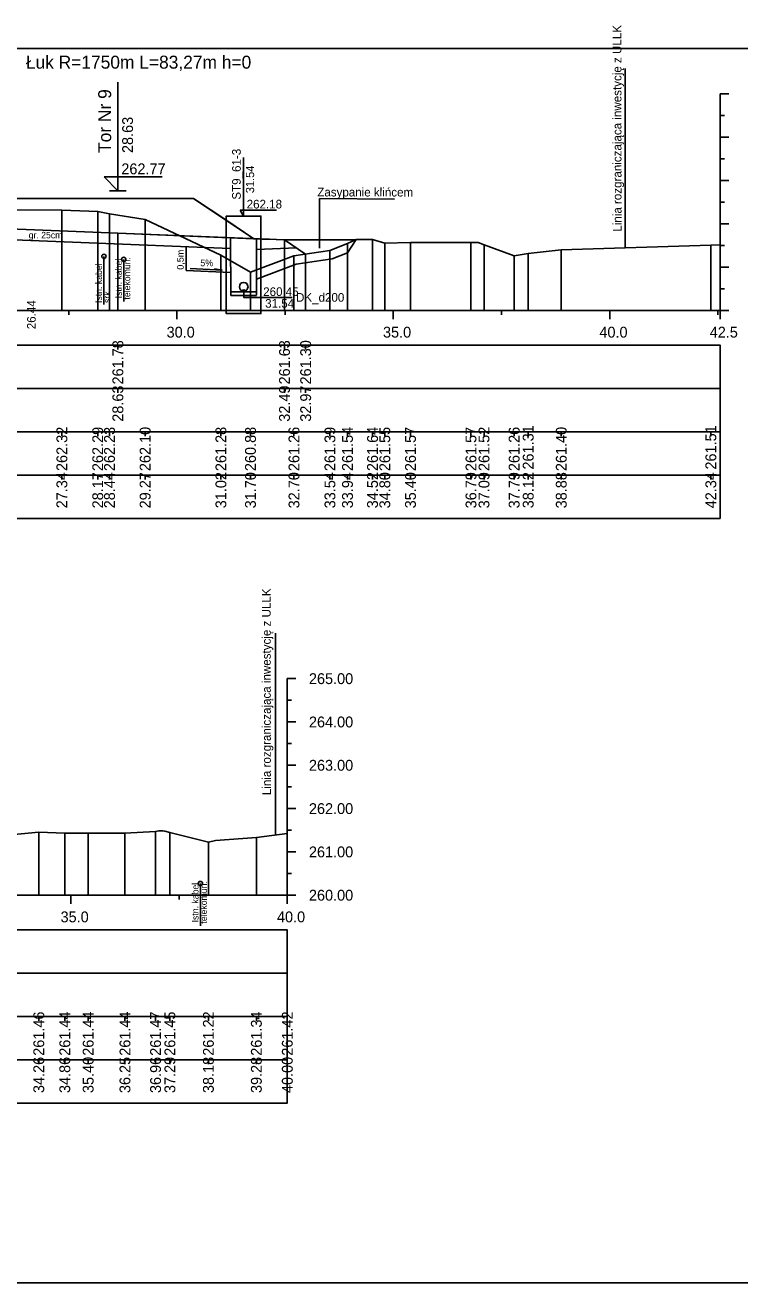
# Model space of a CAD drawing. Extents: x 6516023 to 6560129, y 5513077 to 5529206.
# Drawn here: x 6519264.41 to 6519280.92, y 5514551.66 to 5514580.69 of the extents above; entities that cross this region are included whole.
import ezdxf

# ---------------------------------------------------------------- set-up
doc = ezdxf.new("R2010")
doc.units = 0
for name, color, linetype in [('IR_default', 7, 'Continuous'), ('TOR_PRZEK_P-kable', 7, 'Continuous'), ('TOR_PRZEK_P-komponent', 7, 'Continuous'), ('TOR_PRZEK_P-odwodnienie', 7, 'Continuous'), ('TOR_PRZEK_P-opisy', 7, 'Continuous'), ('TOR_PRZEK_P-schodkowanie+wymiana', 7, 'Continuous'), ('TOR_PRZEK_P-tabelka istniejace', 7, 'Continuous'), ('TOR_PRZEK_P-tabelka projektowane', 7, 'Continuous'), ('TOR_PRZEK_P-teren istniejacy', 7, 'Continuous'), ('TOR_PRZEK_P-tory istniejace', 7, 'Continuous'), ('TOR_PRZEK_P-tory projektowane', 7, 'Continuous'), ('TOR_PRZEK_P-uklad odniesienia', 7, 'Continuous'), ('TOR_PRZEK_P-warstwa ochronna I', 7, 'Continuous'), ('TOR_PRZEK_P-warstwa ochronna II', 7, 'Continuous'), ('TOR_PS_T-granica PKP-projektowana', 7, 'Continuous'), ('TOR_PS_T-skarpy projektowane', 7, 'Continuous'), ('TOR_RAMKI-ramka+tabelka 1', 7, 'Continuous')]:
    doc.layers.add(name, color=color, linetype=linetype)

msp = doc.modelspace()

# ---------------------------------------------------------------- linework, layer by layer
at = {"layer": 'IR_default'}
msp.add_lwpolyline([(6519264.189, 5514576.692), (6519264.798, 5514576.692), (6519266.663, 5514576.692), (6519268.298, 5514576.692), (6519269.04, 5514576.197), (6519269.69, 5514575.764), (6519269.88, 5514575.756), (6519270.048, 5514575.75), (6519270.386, 5514575.736)], dxfattribs=at)
at = {"layer": 'TOR_PRZEK_P-kable'}
for p, q in [((6519266.225, 5514575.354), (6519266.225, 5514574.244)), ((6519266.685, 5514575.285), (6519266.685, 5514574.311)), ((6519268.455, 5514560.876), (6519268.455, 5514559.902))]:
    msp.add_line(p, q, dxfattribs=at)
for centre in [(6519266.225, 5514575.354), (6519266.685, 5514575.285), (6519268.455, 5514560.876)]:
    msp.add_circle(centre, 0.05, dxfattribs=at)
at = {"layer": 'TOR_PRZEK_P-komponent'}
msp.add_line((6519270.398, 5514575.736), (6519272.04, 5514575.74), dxfattribs=at)
msp.add_lwpolyline([(6519263.484, 5514576.692), (6519264.798, 5514576.692), (6519268.298, 5514576.692), (6519269.69, 5514575.764), (6519266.548, 5514575.89), (6519261.734, 5514576.082)], dxfattribs=at)
at = {"layer": 'TOR_PRZEK_P-odwodnienie'}
for p, q in [((6519269.454, 5514576.288), (6519269.454, 5514577.638)), ((6519269.371, 5514576.426), (6519270.211, 5514576.426)), ((6519269.454, 5514576.288), (6519269.371, 5514576.426)), ((6519269.155, 5514574.455), (6519269.151, 5514575.785)), ((6519269.755, 5514574.457), (6519269.751, 5514575.761)), ((6519269.754, 5514574.536), (6519269.154, 5514574.536)), ((6519269.755, 5514574.456), (6519269.155, 5514574.456))]:
    msp.add_line(p, q, dxfattribs=at)
for points in [[(6519269.054, 5514574.706), (6519269.054, 5514576.288), (6519269.854, 5514576.288), (6519269.854, 5514574.036), (6519269.054, 5514574.036), (6519269.054, 5514574.706)], [(6519269.455, 5514574.556), (6519269.455, 5514574.41), (6519270.579, 5514574.41)]]:
    msp.add_lwpolyline(points, dxfattribs=at)
for centre, radius in [((6519269.455, 5514574.656), 0.1), ((6519269.455, 5514574.556), 0.03)]:
    msp.add_circle(centre, radius, dxfattribs=at)
at = {"layer": 'TOR_PRZEK_P-opisy'}
msp.add_line((6519271.208, 5514575.544), (6519271.208, 5514576.692), dxfattribs=at)
msp.add_line((6519271.208, 5514575.544), (6519271.208, 5514576.692), dxfattribs=at)
msp.add_lwpolyline([(6519272.94, 5514576.68), (6519271.208, 5514576.692)], dxfattribs=at)
at = {"layer": 'TOR_PRZEK_P-schodkowanie+wymiana'}
for p, q in [((6519268.127, 5514575.576), (6519268.127, 5514575.033)), ((6519268.127, 5514575.033), (6519269.149, 5514574.982))]:
    msp.add_line(p, q, dxfattribs=at)
msp.add_lwpolyline([(6519269.753, 5514574.829), (6519270.668, 5514575.175), (6519271.5, 5514575.298), (6519271.854, 5514575.435), (6519272.052, 5514575.745)], dxfattribs=at)
at = {"layer": 'TOR_PRZEK_P-tabelka istniejace'}
for p, q in [((6519265.254, 5514571.206), (6519265.254, 5514571.306)), ((6519266.083, 5514571.206), (6519266.083, 5514571.306)), ((6519266.355, 5514571.206), (6519266.355, 5514571.306)), ((6519267.178, 5514571.206), (6519267.178, 5514571.306)), ((6519268.929, 5514571.206), (6519268.929, 5514571.306)), ((6519269.612, 5514571.206), (6519269.612, 5514571.306)), ((6519270.617, 5514571.206), (6519270.617, 5514571.306)), ((6519271.448, 5514571.206), (6519271.448, 5514571.306)), ((6519271.854, 5514571.206), (6519271.854, 5514571.306)), ((6519272.432, 5514571.206), (6519272.432, 5514571.306)), ((6519272.716, 5514571.206), (6519272.716, 5514571.306)), ((6519273.309, 5514571.206), (6519273.309, 5514571.306)), ((6519274.707, 5514571.206), (6519274.707, 5514571.306)), ((6519275.008, 5514571.206), (6519275.008, 5514571.306)), ((6519275.705, 5514571.206), (6519275.705, 5514571.306)), ((6519276.029, 5514571.206), (6519276.029, 5514571.306)), ((6519276.793, 5514571.206), (6519276.793, 5514571.306)), ((6519280.249, 5514571.206), (6519280.249, 5514571.306)), ((6519186.663, 5514570.306), (6519280.463, 5514570.306)), ((6519265.254, 5514570.206), (6519265.254, 5514570.306)), ((6519266.083, 5514570.206), (6519266.083, 5514570.306)), ((6519266.355, 5514570.206), (6519266.355, 5514570.306)), ((6519267.178, 5514570.206), (6519267.178, 5514570.306)), ((6519268.929, 5514570.206), (6519268.929, 5514570.306)), ((6519269.612, 5514570.206), (6519269.612, 5514570.306)), ((6519270.617, 5514570.206), (6519270.617, 5514570.306)), ((6519271.448, 5514570.206), (6519271.448, 5514570.306)), ((6519271.854, 5514570.206), (6519271.854, 5514570.306)), ((6519272.432, 5514570.206), (6519272.432, 5514570.306)), ((6519272.716, 5514570.206), (6519272.716, 5514570.306)), ((6519273.309, 5514570.206), (6519273.309, 5514570.306)), ((6519274.707, 5514570.206), (6519274.707, 5514570.306)), ((6519275.008, 5514570.206), (6519275.008, 5514570.306)), ((6519275.705, 5514570.206), (6519275.705, 5514570.306)), ((6519276.029, 5514570.206), (6519276.029, 5514570.306)), ((6519276.793, 5514570.206), (6519276.793, 5514570.306)), ((6519280.249, 5514570.206), (6519280.249, 5514570.306)), ((6519264.721, 5514557.706), (6519264.721, 5514557.806)), ((6519265.322, 5514557.706), (6519265.322, 5514557.806)), ((6519265.862, 5514557.706), (6519265.862, 5514557.806)), ((6519266.712, 5514557.706), (6519266.712, 5514557.806)), ((6519267.419, 5514557.706), (6519267.419, 5514557.806)), ((6519267.75, 5514557.706), (6519267.75, 5514557.806)), ((6519268.64, 5514557.706), (6519268.64, 5514557.806)), ((6519269.748, 5514557.706), (6519269.748, 5514557.806)), ((6519270.463, 5514557.706), (6519270.463, 5514557.806)), ((6519186.663, 5514556.806), (6519270.463, 5514556.806)), ((6519264.721, 5514556.706), (6519264.721, 5514556.806)), ((6519265.322, 5514556.706), (6519265.322, 5514556.806)), ((6519265.862, 5514556.706), (6519265.862, 5514556.806)), ((6519266.712, 5514556.706), (6519266.712, 5514556.806)), ((6519267.419, 5514556.706), (6519267.419, 5514556.806)), ((6519267.75, 5514556.706), (6519267.75, 5514556.806)), ((6519268.64, 5514556.706), (6519268.64, 5514556.806)), ((6519269.748, 5514556.706), (6519269.748, 5514556.806)), ((6519270.463, 5514556.706), (6519270.463, 5514556.806))]:
    msp.add_line(p, q, dxfattribs=at)
for points in [[(6519265.254, 5514576.426), (6519265.254, 5514574.306), (6519265.254, 5514574.176), (6519265.254, 5514574.106)], [(6519266.083, 5514576.395), (6519266.083, 5514574.306), (6519266.083, 5514574.176), (6519266.083, 5514574.106)], [(6519266.355, 5514576.337), (6519266.355, 5514574.306), (6519266.355, 5514574.176), (6519266.355, 5514574.106)], [(6519267.178, 5514576.206), (6519267.178, 5514574.306), (6519267.178, 5514574.176), (6519267.178, 5514574.106)], [(6519271.854, 5514575.65), (6519271.854, 5514574.306), (6519271.854, 5514574.176), (6519271.854, 5514574.106)], [(6519272.432, 5514575.747), (6519272.432, 5514574.306), (6519272.432, 5514574.176), (6519272.432, 5514574.106)], [(6519272.716, 5514575.658), (6519272.716, 5514574.306), (6519272.716, 5514574.176), (6519272.716, 5514574.106)], [(6519273.309, 5514575.677), (6519273.309, 5514574.306), (6519273.309, 5514574.176), (6519273.309, 5514574.106)], [(6519274.707, 5514575.677), (6519274.707, 5514574.306), (6519274.707, 5514574.176), (6519274.707, 5514574.106)], [(6519275.008, 5514575.626), (6519275.008, 5514574.306), (6519275.008, 5514574.176), (6519275.008, 5514574.106)], [(6519268.929, 5514575.387), (6519268.929, 5514574.306), (6519268.929, 5514574.176), (6519268.929, 5514574.106)], [(6519270.617, 5514575.37), (6519270.617, 5514574.306), (6519270.617, 5514574.176), (6519270.617, 5514574.106)], [(6519271.448, 5514575.493), (6519271.448, 5514574.306), (6519271.448, 5514574.176), (6519271.448, 5514574.106)], [(6519275.705, 5514575.365), (6519275.705, 5514574.306), (6519275.705, 5514574.176), (6519275.705, 5514574.106)], [(6519276.029, 5514575.42), (6519276.029, 5514574.306), (6519276.029, 5514574.176), (6519276.029, 5514574.106)], [(6519276.793, 5514575.505), (6519276.793, 5514574.306), (6519276.793, 5514574.176), (6519276.793, 5514574.106)], [(6519280.249, 5514575.617), (6519280.249, 5514574.306), (6519280.249, 5514574.176), (6519280.249, 5514574.106)], [(6519269.612, 5514574.989), (6519269.612, 5514574.306), (6519269.612, 5514574.176), (6519269.612, 5514574.106)], [(6519264.721, 5514562.063), (6519264.721, 5514560.806), (6519264.721, 5514560.676), (6519264.721, 5514560.606)], [(6519265.322, 5514562.041), (6519265.322, 5514560.806), (6519265.322, 5514560.676), (6519265.322, 5514560.606)], [(6519265.862, 5514562.041), (6519265.862, 5514560.806), (6519265.862, 5514560.676), (6519265.862, 5514560.606)], [(6519266.712, 5514562.041), (6519266.712, 5514560.806), (6519266.712, 5514560.676), (6519266.712, 5514560.606)], [(6519267.419, 5514562.077), (6519267.419, 5514560.806), (6519267.419, 5514560.676), (6519267.419, 5514560.606)], [(6519267.75, 5514562.057), (6519267.75, 5514560.806), (6519267.75, 5514560.676), (6519267.75, 5514560.606)], [(6519270.463, 5514562.028), (6519270.463, 5514560.806), (6519270.463, 5514560.676), (6519270.463, 5514560.606)], [(6519268.64, 5514561.828), (6519268.64, 5514560.806), (6519268.64, 5514560.676), (6519268.64, 5514560.606)], [(6519269.748, 5514561.941), (6519269.748, 5514560.806), (6519269.748, 5514560.676), (6519269.748, 5514560.606)]]:
    msp.add_lwpolyline(points, dxfattribs=at)
for points in [[(6519186.663, 5514571.306), (6519186.663, 5514569.306), (6519280.463, 5514569.306), (6519280.463, 5514571.306)], [(6519186.663, 5514557.806), (6519186.663, 5514555.806), (6519270.463, 5514555.806), (6519270.463, 5514557.806)]]:
    msp.add_lwpolyline(points, close=True, dxfattribs=at)
at = {"layer": 'TOR_PRZEK_P-tabelka projektowane'}
for p, q in [((6519266.548, 5514573.206), (6519266.548, 5514573.306)), ((6519270.398, 5514573.206), (6519270.398, 5514573.306)), ((6519270.887, 5514573.206), (6519270.887, 5514573.306)), ((6519186.663, 5514572.306), (6519280.463, 5514572.306)), ((6519266.548, 5514572.206), (6519266.548, 5514572.306)), ((6519270.398, 5514572.206), (6519270.398, 5514572.306)), ((6519270.887, 5514572.206), (6519270.887, 5514572.306)), ((6519186.663, 5514558.806), (6519270.463, 5514558.806))]:
    msp.add_line(p, q, dxfattribs=at)
for points in [[(6519266.548, 5514575.89), (6519266.548, 5514574.306), (6519266.548, 5514574.176), (6519266.548, 5514574.106)], [(6519270.398, 5514575.736), (6519270.398, 5514574.306), (6519270.398, 5514574.176), (6519270.398, 5514574.106)], [(6519270.887, 5514575.41), (6519270.887, 5514574.306), (6519270.887, 5514574.176), (6519270.887, 5514574.106)]]:
    msp.add_lwpolyline(points, dxfattribs=at)
for points in [[(6519186.663, 5514573.306), (6519186.663, 5514571.306), (6519280.463, 5514571.306), (6519280.463, 5514573.306)], [(6519186.663, 5514559.806), (6519186.663, 5514557.806), (6519270.463, 5514557.806), (6519270.463, 5514559.806)]]:
    msp.add_lwpolyline(points, close=True, dxfattribs=at)
at = {"layer": 'TOR_PRZEK_P-teren istniejacy'}
for points in [[(6519262.793, 5514576.437), (6519265.254, 5514576.426), (6519266.083, 5514576.395), (6519266.355, 5514576.337), (6519267.178, 5514576.206), (6519268.929, 5514575.387), (6519269.612, 5514574.989), (6519270.617, 5514575.37), (6519271.448, 5514575.493), (6519271.854, 5514575.65), (6519272.052, 5514575.745), (6519272.432, 5514575.747), (6519272.716, 5514575.658), (6519273.309, 5514575.677), (6519274.707, 5514575.677), (6519274.851, 5514575.677), (6519274.873, 5514575.679), (6519275.008, 5514575.626), (6519275.705, 5514575.365), (6519276.029, 5514575.42), (6519276.793, 5514575.505), (6519280.249, 5514575.617), (6519280.463, 5514575.622)], [(6519263.828, 5514561.979), (6519264.721, 5514562.063), (6519265.322, 5514562.041), (6519265.862, 5514562.041), (6519266.712, 5514562.041), (6519267.419, 5514562.077), (6519267.498, 5514562.09), (6519267.553, 5514562.094), (6519267.585, 5514562.092), (6519267.63, 5514562.084), (6519267.75, 5514562.057), (6519268.64, 5514561.828), (6519268.804, 5514561.868), (6519269.748, 5514561.941), (6519270.463, 5514562.028)]]:
    msp.add_lwpolyline(points, dxfattribs=at)
at = {"layer": 'TOR_PRZEK_P-tory projektowane'}
for p, q in [((6519266.548, 5514577.75), (6519266.548, 5514579.382)), ((6519266.548, 5514577.75), (6519266.548, 5514576.872)), ((6519266.548, 5514576.872), (6519266.228, 5514577.191)), ((6519266.228, 5514577.191), (6519267.573, 5514577.191)), ((6519266.356, 5514576.872), (6519266.739, 5514576.872))]:
    msp.add_line(p, q, dxfattribs=at)
at = {"layer": 'TOR_PRZEK_P-uklad odniesienia'}
for p, q in [((6519280.463, 5514579.106), (6519280.463, 5514574.106)), ((6519280.663, 5514579.106), (6519280.463, 5514579.106)), ((6519280.563, 5514578.606), (6519280.463, 5514578.606)), ((6519280.663, 5514578.106), (6519280.463, 5514578.106)), ((6519280.563, 5514577.606), (6519280.463, 5514577.606)), ((6519280.663, 5514577.106), (6519280.463, 5514577.106)), ((6519280.563, 5514576.606), (6519280.463, 5514576.606)), ((6519280.663, 5514576.106), (6519280.463, 5514576.106)), ((6519280.563, 5514575.606), (6519280.463, 5514575.606)), ((6519280.663, 5514575.106), (6519280.463, 5514575.106)), ((6519280.563, 5514574.606), (6519280.463, 5514574.606)), ((6519190.463, 5514574.106), (6519280.463, 5514574.106)), ((6519265.413, 5514574.006), (6519265.413, 5514574.106)), ((6519267.913, 5514573.906), (6519267.913, 5514574.106)), ((6519270.413, 5514574.006), (6519270.413, 5514574.106)), ((6519272.913, 5514573.906), (6519272.913, 5514574.106)), ((6519275.413, 5514574.006), (6519275.413, 5514574.106)), ((6519277.913, 5514573.906), (6519277.913, 5514574.106)), ((6519280.413, 5514574.006), (6519280.413, 5514574.106)), ((6519280.463, 5514573.906), (6519280.463, 5514574.106)), ((6519280.663, 5514574.106), (6519280.463, 5514574.106)), ((6519270.463, 5514565.606), (6519270.463, 5514560.606)), ((6519270.663, 5514565.606), (6519270.463, 5514565.606)), ((6519270.563, 5514565.106), (6519270.463, 5514565.106)), ((6519270.663, 5514564.606), (6519270.463, 5514564.606)), ((6519270.563, 5514564.106), (6519270.463, 5514564.106)), ((6519270.663, 5514563.606), (6519270.463, 5514563.606)), ((6519270.563, 5514563.106), (6519270.463, 5514563.106)), ((6519270.663, 5514562.606), (6519270.463, 5514562.606)), ((6519270.563, 5514562.106), (6519270.463, 5514562.106)), ((6519270.663, 5514561.606), (6519270.463, 5514561.606)), ((6519270.563, 5514561.106), (6519270.463, 5514561.106)), ((6519190.463, 5514560.606), (6519270.463, 5514560.606)), ((6519265.463, 5514560.406), (6519265.463, 5514560.606)), ((6519267.963, 5514560.506), (6519267.963, 5514560.606)), ((6519270.463, 5514560.406), (6519270.463, 5514560.606)), ((6519270.663, 5514560.606), (6519270.463, 5514560.606))]:
    msp.add_line(p, q, dxfattribs=at)
at = {"layer": 'TOR_PRZEK_P-warstwa ochronna I'}
for points in [[(6519248.307, 5514575.482), (6519258.772, 5514575.901), (6519258.772, 5514575.951), (6519269.151, 5514575.535)], [(6519269.751, 5514575.516), (6519270.672, 5514575.553)]]:
    msp.add_lwpolyline(points, dxfattribs=at)
at = {"layer": 'TOR_PRZEK_P-warstwa ochronna II'}
msp.add_lwpolyline([(6519211.713, 5514576.396), (6519212.661, 5514575.764), (6519215.871, 5514575.892), (6519220.624, 5514576.083), (6519221.374, 5514576.113), (6519223.138, 5514576.183), (6519224.087, 5514576.221), (6519224.511, 5514575.938), (6519229.805, 5514575.916), (6519230.173, 5514575.966), (6519233.013, 5514576.079), (6519233.763, 5514576.109), (6519235.518, 5514576.179), (6519237.163, 5514576.114), (6519237.913, 5514576.084), (6519240.746, 5514575.97), (6519247.707, 5514575.696), (6519248.306, 5514575.782), (6519258.772, 5514576.201), (6519260.984, 5514576.112), (6519261.734, 5514576.082), (6519266.548, 5514575.89), (6519270.398, 5514575.736), (6519270.887, 5514575.41)], dxfattribs=at)
at = {"layer": 'TOR_PS_T-granica PKP-projektowana'}
for p, q in [((6519278.272, 5514575.553), (6519278.272, 5514579.696)), ((6519270.194, 5514561.995), (6519270.194, 5514566.653))]:
    msp.add_line(p, q, dxfattribs=at)
at = {"layer": 'TOR_PS_T-skarpy projektowane'}
msp.add_lwpolyline([(6519268.22, 5514575.078), (6519268.955, 5514575.038), (6519268.782, 5514575.069)], dxfattribs=at)
at = {"layer": 'TOR_RAMKI-ramka+tabelka 1'}
msp.add_lwpolyline([(6519087.013, 5514580.156), (6519334.513, 5514580.156), (6519334.513, 5514551.656), (6519087.013, 5514551.656)], close=True, dxfattribs=at)

# ---------------------------------------------------------------- texts
at = {"layer": 'TOR_PRZEK_P-kable'}
for s, height, p in [('Istn. kabel', 0.14999, (6519266.179, 5514574.28)), ('Istn. kabel', 0.14999, (6519266.64, 5514574.387)), ('telekomun.', 0.15, (6519266.834, 5514574.359)), ('srk', 0.15, (6519266.374, 5514574.28)), ('Istn. kabel', 0.14999, (6519268.411, 5514559.978)), ('telekomun.', 0.15, (6519268.605, 5514559.95))]:
    msp.add_text(s, height=height, rotation=90.0511, dxfattribs=at).set_placement(p)
at = {"layer": 'TOR_PRZEK_P-odwodnienie'}
for s, height, rotation, p in [('ST9_61-3', 0.2, 90, (6519269.388, 5514576.666)), ('31.54', 0.19, 90, (6519269.697, 5514576.815)), ('260.45', 0.2, 360, (6519269.906, 5514574.441)), ('DK_d200', 0.2, 360, (6519270.665, 5514574.309)), ('31.54', 0.2, 360, (6519269.952, 5514574.171))]:
    msp.add_text(s, height=height, rotation=rotation, dxfattribs=at).set_placement(p)
msp.add_text('262.18', height=0.2, dxfattribs=at).set_placement((6519269.524, 5514576.462))
at = {"layer": 'TOR_PRZEK_P-opisy'}
msp.add_text('Zasypanie klińcem', height=0.2, rotation=359.9489, dxfattribs=at).set_placement((6519271.156, 5514576.74))
at = {"layer": 'TOR_PRZEK_P-schodkowanie+wymiana'}
msp.add_text('0,5m', height=0.1545, rotation=90, dxfattribs=at).set_placement((6519268.069, 5514575.049))
at = {"layer": 'TOR_PRZEK_P-tabelka istniejace'}
for s, p in [('262.32', (6519265.379, 5514570.4)), ('262.29', (6519266.208, 5514570.398)), ('262.23', (6519266.48, 5514570.398)), ('262.10', (6519267.303, 5514570.398)), ('261.28', (6519269.054, 5514570.398)), ('260.88', (6519269.737, 5514570.398)), ('261.26', (6519270.742, 5514570.398)), ('261.39', (6519271.573, 5514570.398)), ('261.54', (6519271.979, 5514570.399)), ('261.64', (6519272.557, 5514570.399)), ('261.55', (6519272.841, 5514570.397)), ('261.57', (6519273.434, 5514570.398)), ('261.57', (6519274.832, 5514570.398)), ('261.52', (6519275.133, 5514570.4)), ('261.26', (6519275.83, 5514570.398)), ('261.31', (6519276.154, 5514570.433)), ('261.40', (6519276.918, 5514570.398)), ('261.51', (6519280.374, 5514570.433)), ('27.34', (6519265.379, 5514569.539)), ('28.17', (6519266.208, 5514569.538)), ('28.44', (6519266.48, 5514569.539)), ('29.27', (6519267.303, 5514569.538)), ('31.02', (6519269.054, 5514569.54)), ('31.70', (6519269.737, 5514569.538)), ('32.70', (6519270.742, 5514569.538)), ('33.54', (6519271.573, 5514569.539)), ('33.94', (6519271.979, 5514569.539)), ('34.52', (6519272.557, 5514569.54)), ('34.80', (6519272.841, 5514569.538)), ('35.40', (6519273.434, 5514569.538)), ('36.79', (6519274.832, 5514569.538)), ('37.09', (6519275.133, 5514569.538)), ('37.79', (6519275.83, 5514569.538)), ('38.12', (6519276.154, 5514569.54)), ('38.88', (6519276.918, 5514569.538)), ('42.34', (6519280.374, 5514569.539)), ('261.44', (6519265.447, 5514556.899)), ('261.44', (6519265.987, 5514556.899)), ('261.44', (6519266.837, 5514556.899)), ('261.34', (6519269.873, 5514556.899)), ('261.46', (6519264.846, 5514556.898)), ('261.47', (6519267.544, 5514556.898)), ('261.45', (6519267.875, 5514556.897)), ('261.22', (6519268.765, 5514556.9)), ('261.42', (6519270.588, 5514556.9)), ('34.26', (6519264.846, 5514556.038)), ('34.86', (6519265.447, 5514556.038)), ('35.40', (6519265.987, 5514556.038)), ('36.25', (6519266.837, 5514556.037)), ('36.96', (6519267.544, 5514556.038)), ('37.29', (6519267.875, 5514556.038)), ('38.18', (6519268.765, 5514556.038)), ('39.28', (6519269.873, 5514556.038)), ('40.00', (6519270.588, 5514556.038))]:
    msp.add_text(s, height=0.25, rotation=90, dxfattribs=at).set_placement(p)
at = {"layer": 'TOR_PRZEK_P-tabelka projektowane'}
for s, p in [('261.78', (6519266.673, 5514572.398)), ('261.63', (6519270.523, 5514572.398)), ('261.30', (6519271.012, 5514572.398)), ('28.63', (6519266.673, 5514571.538)), ('32.49', (6519270.523, 5514571.538)), ('32.97', (6519271.012, 5514571.538))]:
    msp.add_text(s, height=0.25, rotation=90, dxfattribs=at).set_placement(p)
at = {"layer": 'TOR_PRZEK_P-tory istniejace'}
msp.add_text('26.44', height=0.2, rotation=90, dxfattribs=at).set_placement((6519264.65, 5514573.674))
at = {"layer": 'TOR_PRZEK_P-tory projektowane'}
for s, height, rotation, p in [('Łuk R=1750m L=83,27m h=0', 0.3, 360, (6519264.422, 5514579.69)), ('Tor Nr 9', 0.3, 90, (6519266.393, 5514577.744)), ('28.63', 0.25, 90, (6519266.898, 5514577.742))]:
    msp.add_text(s, height=height, rotation=rotation, dxfattribs=at).set_placement(p)
msp.add_text('262.77', height=0.25, dxfattribs=at).set_placement((6519266.628, 5514577.252))
at = {"layer": 'TOR_PRZEK_P-uklad odniesienia'}
for s, p in [('30.0', (6519267.674, 5514573.481)), ('35.0', (6519272.674, 5514573.481)), ('40.0', (6519277.674, 5514573.481)), ('42.5', (6519280.223, 5514573.481)), ('265.00', (6519270.963, 5514565.481)), ('264.00', (6519270.963, 5514564.481)), ('263.00', (6519270.963, 5514563.481)), ('262.00', (6519270.963, 5514562.481)), ('261.00', (6519270.963, 5514561.481)), ('260.00', (6519270.963, 5514560.481)), ('35.0', (6519265.224, 5514559.981)), ('40.0', (6519270.224, 5514559.981))]:
    msp.add_text(s, height=0.25, dxfattribs=at).set_placement(p)
at = {"layer": 'TOR_PRZEK_P-warstwa ochronna I'}
msp.add_text('gr. 25cm', height=0.15, dxfattribs=at).set_placement((6519264.487, 5514575.772))
at = {"layer": 'TOR_PS_T-granica PKP-projektowana'}
for p in [(6519278.186, 5514575.926), (6519270.083, 5514562.917)]:
    msp.add_text('Linia rozgraniczająca inwestycję z ULLK', height=0.2, rotation=90.0511, dxfattribs=at).set_placement(p)
at = {"layer": 'TOR_PS_T-skarpy projektowane'}
msp.add_text('5%', height=0.1545, dxfattribs=at).set_placement((6519268.452, 5514575.129))

doc.saveas('drawing.dxf')
